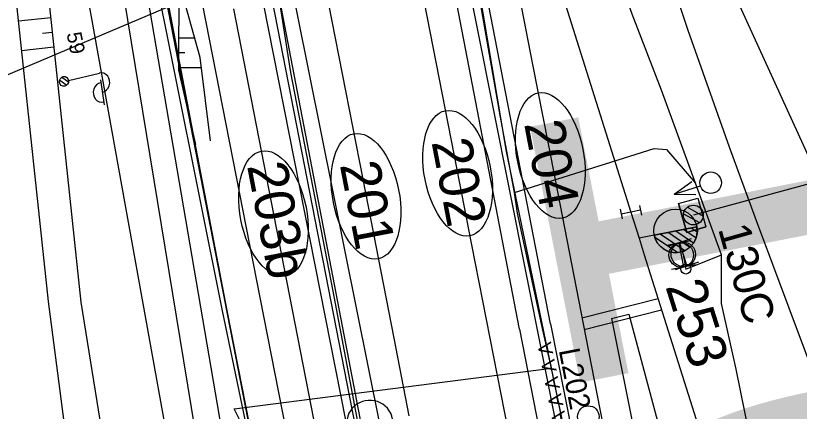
# Model space of a CAD drawing. Extents: x -545846 to -545044, y -1122650 to -1119108.
# Drawn here: x -545654.23 to -545614.75, y -1119626.9 to -1119606.96 of the extents above; entities that cross this region are included whole.
import ezdxf

# ---------------------------------------------------------------- set-up
doc = ezdxf.new("R2010")
doc.units = 0
for name, color, linetype in [('osvětlené plochy-hodnota-obrys', 7, 'Continuous'), ('Vrstva 1', 7, 'Continuous'), ('Vrstva 1 - Koleje', 7, 'Continuous'), ('Vrstva 11 - Trakce', 7, 'Continuous'), ('Vrstva 12 - Trakce zaklady', 7, 'Continuous'), ('Vrstva 2', 7, 'Continuous'), ('Vrstva 2 - Vyhybky', 7, 'Continuous'), ('Vrstva 25', 7, 'Continuous'), ('Vrstva 27', 7, 'Continuous'), ('Vrstva 28 - zabzar', 7, 'Continuous'), ('Vrstva 3', 7, 'Continuous'), ('Vrstva 3 - Lisy - Pocitaci body', 7, 'Continuous'), ('Vrstva 35', 7, 'Continuous'), ('Vrstva 4 - Teren - stezky - prechody - plochy', 7, 'Continuous'), ('Vrstva 44', 7, 'Continuous'), ('Vrstva 48', 7, 'Continuous'), ('Vrstva 49', 7, 'Continuous'), ('Vrstva 6 - Navesti', 7, 'Continuous'), ('Vrstva 63', 7, 'Continuous'), ('Vrstva 7 - Namezniky-vystroj', 7, 'Continuous')]:
    doc.layers.add(name, color=color, linetype=linetype)

msp = doc.modelspace()

# ---------------------------------------------------------------- linework, layer by layer
at = {"layer": 'osvětlené plochy-hodnota-obrys'}
for points in [[(-545716.386, -1119223.717), (-545705.994, -1119221.66), (-545669.439, -1119408.759), (-545659.4, -1119462.635), (-545647.69, -1119521.347), (-545640.519, -1119558.729), (-545633.585, -1119589.698), (-545629.517, -1119613.814), (-545623.042, -1119645.057), (-545619.034, -1119667.556), (-545607.519, -1119727.517)], [(-545610.895, -1119760.665), (-545622.836, -1119699.488), (-545637.26, -1119626.872), (-545653.542, -1119543.449), (-545716.386, -1119223.717)], [(-545618.794, -1119749.17), (-545664.282, -1119515.639)]]:
    msp.add_lwpolyline(points, dxfattribs=at)
at = {"layer": 'Vrstva 1'}
for points in [[(-545627.513, -1119603.305), (-545623.242, -1119616.862), (-545622.827, -1119618.168)], [(-545619.123, -1119603.519), (-545618.835, -1119604.091), (-545613.929, -1119614.827), (-545607.841, -1119629.659)], [(-545618.295, -1119613.58), (-545616.929, -1119617.292), (-545611.113, -1119632.817), (-545601.641, -1119660.552), (-545601.077, -1119662.243)], [(-545622.827, -1119618.168), (-545622.566, -1119619.011), (-545619.74, -1119627.95), (-545614.934, -1119643.182)]]:
    msp.add_lwpolyline(points, dxfattribs=at)
at = {"layer": 'Vrstva 1 - Koleje'}
for points in [[(-545653.037, -1119506.841), (-545652.888, -1119507.607), (-545652.099, -1119511.657), (-545649.059, -1119527.252), (-545644.851, -1119548.835), (-545643.914, -1119553.655), (-545642.404, -1119561.39), (-545639.909, -1119574.181), (-545637.584, -1119586.095), (-545635.82, -1119595.156), (-545633.965, -1119604.658), (-545632.137, -1119614.029), (-545631.264, -1119618.51), (-545629.612, -1119626.967), (-545629.361, -1119628.256), (-545628.203, -1119634.204), (-545626.651, -1119642.2), (-545624.573, -1119652.836), (-545622.753, -1119662.157), (-545621.579, -1119668.177), (-545619.497, -1119678.862), (-545617.408, -1119689.578), (-545615.292, -1119700.416), (-545613.256, -1119710.876)], [(-545633.918, -1119567.079), (-545633.672, -1119567.819), (-545628.667, -1119582.843), (-545623.418, -1119598.57), (-545620.367, -1119607.688), (-545618.295, -1119613.58)], [(-545635.682, -1119571.044), (-545635.531, -1119571.819), (-545634.862, -1119575.245), (-545632.499, -1119587.351), (-545629.31, -1119603.689), (-545628.19, -1119609.432), (-545627.412, -1119613.414), (-545625.512, -1119623.176), (-545623.669, -1119632.632), (-545622.964, -1119636.244), (-545621.873, -1119641.833), (-545619.406, -1119654.493), (-545617.375, -1119664.914), (-545615.537, -1119674.339), (-545613.73, -1119683.606), (-545613.194, -1119686.362), (-545611.288, -1119696.135), (-545609.289, -1119706.39), (-545607.258, -1119716.828)], [(-545638.828, -1119604.567), (-545636.749, -1119615.203), (-545635.189, -1119623.221), (-545634.427, -1119627.13)], [(-545643.254, -1119606.626), (-545640.837, -1119619.032), (-545638.961, -1119628.669), (-545637.035, -1119638.583), (-545636.36, -1119642.04), (-545635.081, -1119648.585), (-545634.051, -1119653.861), (-545633.095, -1119658.769), (-545632.248, -1119663.101), (-545631.11, -1119668.942), (-545630.167, -1119673.757), (-545629.252, -1119678.474), (-545628.408, -1119682.795), (-545624.202, -1119704.383), (-545620.373, -1119724.031)]]:
    msp.add_lwpolyline(points, dxfattribs=at)
for centre in [(-545627.297, -1119614.01), (-545631.967, -1119614.902), (-545636.583, -1119616.061), (-545641.245, -1119616.936)]:
    msp.add_ellipse(centre, major_axis=(0.614, -3.151), ratio=0.521067, dxfattribs=at)
at = {"layer": 'Vrstva 11 - Trakce'}
for p, q in [((-545606.925, -1119613.449), (-545620.091, -1119617.01)), ((-545620.394, -1119616.617), (-545619.596, -1119617.062)), ((-545620.583, -1119616.941), (-545619.774, -1119617.392))]:
    msp.add_line(p, q, dxfattribs=at)
msp.add_circle((-545620.091, -1119617.01), 0.5, dxfattribs=at)
at = {"layer": 'Vrstva 12 - Trakce zaklady'}
for p, q in [((-545620.833, -1119616.431), (-545619.871, -1119616.158)), ((-545620.421, -1119617.882), (-545619.459, -1119617.609))]:
    msp.add_line(p, q, dxfattribs=at)
for points in [[(-545619.871, -1119616.158), (-545619.459, -1119617.609), (-545620.421, -1119617.882), (-545620.833, -1119616.431), (-545619.871, -1119616.158)], [(-545620.833, -1119616.431), (-545620.833, -1119616.431), (-545620.421, -1119617.882), (-545620.421, -1119617.882)]]:
    msp.add_lwpolyline(points, dxfattribs=at)
at = {"layer": 'Vrstva 2'}
for p, q in [((-545622.07, -1119618.018), (-545619.915, -1119617.598)), ((-545619.915, -1119617.598), (-545622.07, -1119618.019)), ((-545621.367, -1119617.88), (-545620.262, -1119618.624)), ((-545620.976, -1119617.805), (-545620.078, -1119618.409)), ((-545620.586, -1119617.729), (-545619.954, -1119618.154)), ((-545620.195, -1119617.652), (-545619.899, -1119617.852)), ((-545622.071, -1119618.018), (-545622.827, -1119618.168)), ((-545622.07, -1119618.019), (-545622.07, -1119618.018)), ((-545622.048, -1119618.1), (-545620.867, -1119618.895)), ((-545621.757, -1119617.957), (-545620.514, -1119618.794))]:
    msp.add_line(p, q, dxfattribs=at)
for points in [[(-545619.109, -1119603.505), (-545618.835, -1119604.091), (-545613.929, -1119614.827), (-545607.841, -1119629.659)], [(-545622.827, -1119618.168), (-545622.566, -1119619.011), (-545619.74, -1119627.95), (-545614.934, -1119643.182)]]:
    msp.add_lwpolyline(points, dxfattribs=at)
msp.add_circle((-545620.987, -1119617.808), 1.097, dxfattribs=at)
msp.add_arc((-545620.993, -1119617.808), 1.098, 191.076, 11.0369, dxfattribs=at)
at = {"layer": 'Vrstva 2 - Vyhybky'}
msp.add_arc((-545636.391, -1119627.514), 1.17, 10.9607, 191.4302, dxfattribs=at)
at = {"layer": 'Vrstva 25'}
for p, q in [((-545651.577, -1119610.225), (-545650.019, -1119609.854)), ((-545652.013, -1119610.208), (-545651.66, -1119610.466)), ((-545651.901, -1119610.061), (-545651.577, -1119610.298)), ((-545649.966, -1119610.194), (-545649.769, -1119611.458))]:
    msp.add_line(p, q, dxfattribs=at)
for centre, start_param, end_param in [((-545649.944, -1119610.34), 3.554784, 6.696377), ((-545649.873, -1119610.827), 0.400929, 3.567046)]:
    msp.add_ellipse(centre, major_axis=(0.109, 0.488), ratio=0.897978, start_param=start_param, end_param=end_param, dxfattribs=at)
msp.add_ellipse((-545651.8, -1119610.278), major_axis=(-0.055, -0.244), ratio=0.897978, dxfattribs=at)
msp.add_ellipse((-545651.8, -1119610.278), major_axis=(-0.055, -0.244), ratio=0.897978, dxfattribs=at)
at = {"layer": 'Vrstva 27'}
msp.add_line((-545620.477, -1119619.706), (-545620.463, -1119619.754), dxfattribs=at)
msp.add_circle((-545620.47, -1119619.73), 0.25, dxfattribs=at)
at = {"layer": 'Vrstva 28 - zabzar'}
for points in [[(-545620.09, -1119635.81), (-545619.64, -1119638.25), (-545619.49, -1119640.39), (-545623.64, -1119641.53), (-545624.13, -1119641.05), (-545625.98, -1119629.98), (-545626.39, -1119629.18), (-545626.61, -1119627.72), (-545627.24, -1119624.72), (-545627.73, -1119622.57), (-545628.95, -1119616.91), (-545629.11, -1119615.87), (-545629.8, -1119612.08), (-545631.93, -1119600)], [(-545641.79, -1119600.31), (-545642.25, -1119600.64), (-545641.29, -1119604.04), (-545640.39, -1119609.83), (-545638.26, -1119620.84), (-545636.71, -1119629.02), (-545635.93, -1119632.37), (-545634.08, -1119641.7), (-545634.3, -1119642.9), (-545639.59, -1119643.85), (-545640.12, -1119644.04), (-545640.107, -1119644.259)], [(-545602.41, -1119663.83), (-545602.8, -1119663.39), (-545603.89, -1119663.78), (-545604.71, -1119661.74), (-545605.8, -1119658.61), (-545607.17, -1119655.54), (-545608.43, -1119651.75), (-545609.58, -1119648.66), (-545612.26, -1119642.61), (-545614.17, -1119636.48), (-545616.81, -1119630.32), (-545617.94, -1119624.77), (-545618.68, -1119621.46), (-545618.67, -1119619.01), (-545619.98, -1119615.4), (-545621.7, -1119610.72), (-545623.18, -1119606.89), (-545623.86, -1119604.94), (-545624.45, -1119605.24)], [(-545629.11, -1119615.87), (-545622.07, -1119613.66), (-545621.45, -1119613.71), (-545619.98, -1119615.4)], [(-545620.6, -1119618.99), (-545620.47, -1119619.73), (-545618.67, -1119619.01)], [(-545639.42, -1119642.79), (-545639.97, -1119641.04), (-545640.55, -1119637.82), (-545640.86, -1119635.83), (-545641.67, -1119631.6), (-545642.8, -1119627.61), (-545643.23, -1119626.78), (-545627.24, -1119624.72)]]:
    msp.add_lwpolyline(points, dxfattribs=at)
at = {"layer": 'Vrstva 3'}
for p, q in [((-545621.051, -1119615.958), (-545620.167, -1119615.318)), ((-545621.051, -1119615.958), (-545619.735, -1119615.543)), ((-545621.051, -1119615.958), (-545619.96, -1119615.976)), ((-545622.799, -1119616.521), (-545622.703, -1119617.011)), ((-545623.781, -1119616.713), (-545623.685, -1119617.203)), ((-545622.751, -1119616.766), (-545623.733, -1119616.958)), ((-545620.218, -1119618.302), (-545621.427, -1119618.539)), ((-545620.822, -1119618.42), (-545620.586, -1119619.63)), ((-545619.981, -1119619.511), (-545621.19, -1119619.748))]:
    msp.add_line(p, q, dxfattribs=at)
for centre, radius in [((-545619.217, -1119615.382), 0.542), ((-545620.703, -1119619.027), 0.616)]:
    msp.add_circle(centre, radius, dxfattribs=at)
at = {"layer": 'Vrstva 3 - Lisy - Pocitaci body'}
for p, q in [((-545620.199, -1119618.216), (-545621.374, -1119618.589)), ((-545620.787, -1119618.403), (-545620.413, -1119619.577)), ((-545619.826, -1119619.391), (-545621.001, -1119619.764))]:
    msp.add_line(p, q, dxfattribs=at)
for centre, radius in [((-545620.599, -1119618.992), 0.616), ((-545625.383, -1119627.163), 0.542)]:
    msp.add_circle(centre, radius, dxfattribs=at)
at = {"layer": 'Vrstva 35'}
for p, q in [((-545642.639, -1119643.278), (-545649.445, -1119601.934)), ((-545641.254, -1119643.012), (-545648.302, -1119601.738)), ((-545629.11, -1119615.87), (-545622.07, -1119613.66)), ((-545643.23, -1119626.78), (-545627.24, -1119624.72))]:
    msp.add_line(p, q, dxfattribs=at)
at = {"layer": 'Vrstva 4 - Teren - stezky - prechody - plochy'}
for points in [[(-545627.289, -1119622.488), (-545637.141, -1119571.643), (-545644.261, -1119535.203), (-545650.142, -1119505.011), (-545652.467, -1119492.497), (-545654.152, -1119492.935)], [(-545628.853, -1119622.763), (-545638.621, -1119571.934), (-545645.785, -1119535.614), (-545651.795, -1119505.293), (-545654.152, -1119492.935)], [(-545630.993, -1119656.823), (-545632.27, -1119648.758), (-545633.986, -1119638.317), (-545635.874, -1119627.618), (-545641.206, -1119601.036), (-545648.737, -1119561.68), (-545660.263, -1119502.835), (-545661.421, -1119496.666)], [(-545630.993, -1119656.823), (-545631.879, -1119657.017), (-545637.587, -1119627.431), (-545642.784, -1119601.05), (-545650.341, -1119562.037), (-545654.864, -1119538.891), (-545658.993, -1119521.274), (-545660.867, -1119513.982), (-545663.726, -1119503.551), (-545665.454, -1119497.849)], [(-545668.116, -1119499.514), (-545669.067, -1119499.733), (-545667.149, -1119508.296), (-545664.169, -1119519.775), (-545660.463, -1119535.199), (-545657.369, -1119550.681), (-545650.63, -1119584.9), (-545650.137, -1119587.57), (-545643.597, -1119621.824), (-545639.676, -1119641.733), (-545638.648, -1119646.558), (-545637.372, -1119653.536), (-545637.393, -1119653.539), (-545632.884, -1119675.451), (-545627.579, -1119703.177), (-545627.31, -1119704.719), (-545625.835, -1119712.063)], [(-545668.116, -1119499.514), (-545665.721, -1119507.929), (-545662.615, -1119519.622), (-545659.148, -1119534.332), (-545655.765, -1119550.675), (-545641.939, -1119621.169), (-545637.993, -1119641.248), (-545631.568, -1119675.037), (-545626.43, -1119701.616), (-545620.933, -1119729.23), (-545619.776, -1119736.256), (-545618.414, -1119746.042), (-545618.118, -1119750.155), (-545617.307, -1119763.323), (-545616.619, -1119772.592), (-545616.223, -1119779.957), (-545616.135, -1119786.617)], [(-545656.026, -1119569.241), (-545654.499, -1119571.456), (-545653.398, -1119574.472), (-545651.008, -1119584.887), (-545650.604, -1119587.134), (-545647.381, -1119604.145), (-545643.83, -1119621.835), (-545639.676, -1119641.733)], [(-545639.676, -1119641.733), (-545643.597, -1119621.824), (-545650.137, -1119587.57), (-545650.63, -1119584.9), (-545653.11, -1119573.498), (-545653.963, -1119570.966), (-545656.026, -1119569.241)], [(-545624.215, -1119622.224), (-545623.342, -1119622.007), (-545620.608, -1119632.171), (-545618.464, -1119642.593), (-545609.99, -1119685.9), (-545599.422, -1119740.168), (-545590.883, -1119784.038), (-545582.301, -1119828.162), (-545571.506, -1119883.387), (-545561.049, -1119937.185), (-545548.968, -1119999.368), (-545536.73, -1120062.107), (-545526.255, -1120115.744), (-545515.983, -1120168.544), (-545503.995, -1120229.495), (-545494.446, -1120278.921), (-545489.088, -1120306.388), (-545486.967, -1120316.535), (-545487.846, -1120316.754)], [(-545624.215, -1119622.224), (-545621.684, -1119634.807), (-545620.048, -1119643.216), (-545611.648, -1119686.181), (-545601.152, -1119739.942), (-545592.571, -1119783.992), (-545583.867, -1119828.341), (-545573.059, -1119883.823), (-545562.652, -1119937.218), (-545550.46, -1119999.458), (-545538.284, -1120062.171), (-545527.796, -1120116.054), (-545517.608, -1120168.62), (-545505.551, -1120230.109), (-545495.948, -1120279.349), (-545494.121, -1120288.848), (-545492.075, -1120298.544), (-545490.237, -1120306.578), (-545487.846, -1120316.754)], [(-545627.289, -1119622.488), (-545623.041, -1119643.798), (-545614.848, -1119686.378), (-545604.257, -1119740.381), (-545596.077, -1119782.585), (-545587.168, -1119828.353), (-545576.202, -1119884.317), (-545565.971, -1119936.976), (-545553.74, -1119999.834), (-545541.535, -1120062.236), (-545531.079, -1120116.013), (-545520.819, -1120168.515), (-545508.831, -1120230.344), (-545499.12, -1120279.845), (-545497.248, -1120289.164), (-545495.162, -1120299.078), (-545493.408, -1120306.853), (-545489.261, -1120323.659), (-545486.768, -1120332.638), (-545482.019, -1120349.033), (-545479.258, -1120359.037), (-545477.044, -1120368.814), (-545475.362, -1120376.928)], [(-545628.853, -1119622.763), (-545624.686, -1119644.063), (-545616.354, -1119686.873), (-545605.869, -1119740.58), (-545597.619, -1119782.547), (-545588.666, -1119828.365), (-545577.778, -1119884.555), (-545567.555, -1119936.921), (-545555.278, -1120000.024), (-545543.118, -1120062.357), (-545532.633, -1120116.151), (-545522.436, -1120168.075), (-545510.345, -1120230.332), (-545500.633, -1120280.001), (-545495.304, -1120307.199), (-545490.342, -1120331.504), (-545485.9, -1120353.688), (-545480.839, -1120378)]]:
    msp.add_lwpolyline(points, dxfattribs=at)
at = {"layer": 'Vrstva 44'}
for points in [[(-545622.746, -1119648.835), (-545632.623, -1119599.24), (-545640.335, -1119560.272)], [(-545632.322, -1119650.948), (-545641.9, -1119601.074), (-545649.267, -1119562.096), (-545649.25, -1119561.916)], [(-545654.9, -1119582.222), (-545645.965, -1119631.818), (-545637.145, -1119681.816), (-545629.836, -1119730.566), (-545626.416, -1119761.521), (-545622.849, -1119813.009), (-545619.592, -1119863.304), (-545618.858, -1119914.175), (-545618.881, -1119950.565), (-545618.715, -1119963.415), (-545629.02, -1119997.179)]]:
    msp.add_lwpolyline(points, dxfattribs=at)
at = {"layer": 'Vrstva 48'}
for p, q in [((-545652.467, -1119607.067), (-545654.099, -1119607.24)), ((-545652.388, -1119607.813), (-545652.877, -1119607.865)), ((-545646.02, -1119608.076), (-545645.213, -1119608.078)), ((-545652.309, -1119608.559), (-545653.94, -1119608.732)), ((-545646.022, -1119608.826), (-545645.716, -1119608.827)), ((-545646.024, -1119609.576), (-545644.873, -1119609.579))]:
    msp.add_line(p, q, dxfattribs=at)
at = {"layer": 'Vrstva 49'}
for points in [[(-545655.117, -1119579.257), (-545655.465, -1119586.681), (-545654.728, -1119601.362), (-545652.589, -1119621.359), (-545650.163, -1119640.071), (-545647.474, -1119659.033), (-545644.608, -1119679.124), (-545643.003, -1119694.436)], [(-545655.117, -1119579.257), (-545654.637, -1119587.147), (-545653.079, -1119601.278), (-545650.95, -1119621.407), (-545647.998, -1119639.764), (-545644.487, -1119662.372), (-545641.063, -1119679.985), (-545638.92, -1119699.386)], [(-545646.013, -1119605.212), (-545646.024, -1119609.713), (-545645.175, -1119613.461)], [(-545644.419, -1119613.276), (-545644.934, -1119609.079), (-545646.013, -1119605.212)]]:
    msp.add_lwpolyline(points, dxfattribs=at)
at = {"layer": 'Vrstva 63'}
msp.add_line((-545594.493, -1119584.444), (-545679.644, -1119620.554), dxfattribs=at)
at = {"layer": 'Vrstva 7 - Namezniky-vystroj'}
for p, q in [((-545625.703, -1119622.192), (-545621.869, -1119621.217)), ((-545625.589, -1119622.782), (-545621.688, -1119621.79))]:
    msp.add_line(p, q, dxfattribs=at)

# ---------------------------------------------------------------- texts
at = {"layer": 'osvětlené plochy-hodnota-obrys'}
msp.add_text('10', height=22.7812, rotation=281.0956, dxfattribs=at).set_placement((-545628.764, -1119610.287))
at = {"layer": 'Vrstva 1 - Koleje'}
for s, rotation, p in [('204', 280.9098, (-545628.624, -1119612.408)), ('202', 280.9098, (-545633.29, -1119613.322)), ('201', 280.9093, (-545637.908, -1119614.472)), ('203b', 280.9033, (-545642.582, -1119614.521))]:
    msp.add_text(s, height=2, rotation=rotation, dxfattribs=at).set_placement(p)
at = {"layer": 'Vrstva 11 - Trakce'}
msp.add_text('130C', height=1.6, rotation=285.8515, dxfattribs=at).set_placement((-545618.856, -1119617.699))
at = {"layer": 'Vrstva 2'}
msp.add_text('253', height=2, rotation=287.494, dxfattribs=at).set_placement((-545621.511, -1119620.6))
at = {"layer": 'Vrstva 25'}
msp.add_text('59', height=0.75, rotation=281.0564, dxfattribs=at).set_placement((-545651.674, -1119607.862))
at = {"layer": 'Vrstva 6 - Navesti'}
for s, height, rotation, p in [('  CA A A A A A ', 0.7, 101.0176, (-545626.073, -1119629.496)), ('L202', 1.05, 281.0176, (-545626.875, -1119623.818))]:
    msp.add_text(s, height=height, rotation=rotation, dxfattribs=at).set_placement(p)

doc.saveas('drawing.dxf')
